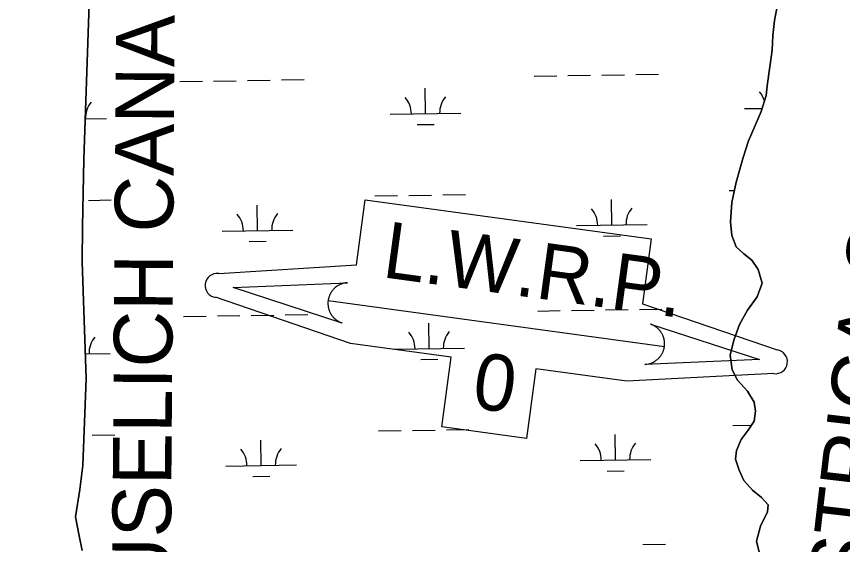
# Model space of a CAD drawing. Extents: x 3823584 to 3861785, y 301729 to 327625.
# Drawn here: x 3857091 to 3858261, y 320057 to 320805 of the extents above; entities that cross this region are included whole.
import ezdxf

# ---------------------------------------------------------------- set-up
doc = ezdxf.new("R2010")
doc.units = 0
for name, color, linetype in [('V-RIVR-EDGE', 7, 'Continuous'), ('V-RIVR-IDEN', 7, 'Continuous'), ('V-TOPO-SHOR', 7, 'Continuous'), ('V-TOPO-WATR-IDEN', 7, 'Continuous'), ('V-WETL-SWMP', 7, 'Continuous')]:
    doc.layers.add(name, color=color, linetype=linetype)

msp = doc.modelspace()

# ---------------------------------------------------------------- linework, layer by layer
at = {"layer": 'V-RIVR-EDGE'}
msp.add_spline([(3842841.5, 321100.2), (3842868.3, 321083.9), (3842887.7, 321072.7), (3842926.5, 321056.1), (3842950.7, 321041.5), (3842972.1, 321024.4), (3842988.1, 321006.4), (3843009.9, 320988.9), (3843033.1, 320971.3), (3843055.4, 320956.7), (3843078.7, 320946.4), (3843098.1, 320940.1), (3843142.7, 320915.7), (3843156.3, 320906.9), (3843167, 320897.7), (3843193.7, 320884.5), (3843216.5, 320873.3), (3843237.3, 320859.6), (3843254.8, 320849.4), (3843280.5, 320837.7), (3843294, 320828.9), (3843315.4, 320815.7), (3843374.5, 320782.1), (3843408, 320767.4), (3843439.1, 320753.7), (3843485.1, 320729.3), (3843531.7, 320707.4), (3843569.1, 320691.3), (3843614.2, 320670.3), (3843636.5, 320659), (3843664.6, 320642.5), (3843701, 320618.1), (3843732.5, 320598.6), (3843761.6, 320586.4), (3843794.6, 320574.6), (3843841.2, 320559.5), (3843869.3, 320549.2), (3843896, 320537.5), (3843934.8, 320517.9), (3843983.8, 320488.7), (3844036.6, 320460.9), (3844067.7, 320450.6), (3844099.2, 320437.4), (3844147.3, 320416.4), (3844198.7, 320395.4), (3844231.7, 320378.8), (3844260.8, 320365.6), (3844285.5, 320350), (3844318.5, 320330), (3844340.8, 320316.9), (3844370.4, 320301.2), (3844413.1, 320281.7), (3844465, 320257.8), (3844507.6, 320235.3), (3844559.5, 320209.5), (3844611.9, 320186.5), (3844641.5, 320173.8), (3844660, 320172.8), (3844685.7, 320168.4), (3844698.8, 320165.9), (3844710, 320162.5), (3844717.7, 320161), (3844736.2, 320157.1), (3844761.9, 320148.8), (3844788.6, 320138.5), (3844802.2, 320129.2), (3844823, 320110.7), (3844840.4, 320098.1), (3844855, 320090.3), (3844877.3, 320083.9), (3844898.2, 320078), (3844924.9, 320075.5), (3844948.2, 320067.7), (3844995.2, 320051.1), (3845092.7, 320004.7), (3845127.2, 319991), (3845178.6, 319966.6), (3845233.9, 319942.7), (3845254.3, 319937.3), (3845267.9, 319931.4), (3845280, 319924.1), (3845291.1, 319907.6), (3845303.7, 319889.6), (3845313.9, 319880.8), (3845344.4, 319860.3), (3845386.1, 319837.4), (3845433.2, 319812.5), (3845466.2, 319798.8), (3845499.6, 319785.6), (3845540.4, 319768), (3845605.4, 319740.7), (3845645.7, 319717.3), (3845675.7, 319707), (3845744.6, 319679.2), (3845798.5, 319656.2), (3845841.2, 319641), (3845897.9, 319619), (3845920.2, 319608.3), (3845955.7, 319592.2), (3845983.3, 319582.4), (3846002.7, 319576.5), (3846033.8, 319566.7), (3846064.4, 319558.4), (3846131.3, 319529.1), (3846195.8, 319504.2), (3846263.8, 319476.3), (3846289, 319466.6), (3846319.1, 319458.2), (3846370, 319439.2), (3846428.2, 319422.5), (3846482.1, 319400), (3846515.1, 319381), (3846564.1, 319360), (3846597.6, 319350.2), (3846665.5, 319330.6), (3846718.4, 319312), (3846778.5, 319290.5), (3846834.3, 319268), (3846872.7, 319254.8), (3846921.2, 319243.1), (3847037.6, 319189.4), (3847098.3, 319169.3), (3847179.3, 319142.4), (3847206.5, 319132.6), (3847242.9, 319117.5), (3847278.3, 319102.8), (3847312.7, 319083.3), (3847329.2, 319070.1), (3847340.8, 319063.8), (3847386.9, 319043.8), (3847433, 319027.1), (3847490.8, 319016.8), (3847613.5, 318972.8), (3847679, 318948.3), (3847756.2, 318921.9), (3847807.6, 318903.8), (3847852.3, 318889.6), (3847964.4, 318857.3), (3847994.4, 318845.1), (3848035.7, 318830.4), (3848071.1, 318817.7), (3848100.2, 318808.4), (3848132.7, 318796.7), (3848146.3, 318786.4), (3848169.6, 318772.3), (3848183.7, 318769.4), (3848198.2, 318769.3), (3848227.4, 318777.5), (3848252.6, 318783.3), (3848268.2, 318783.2), (3848285.7, 318780.3), (3848300.7, 318773.4), (3848320.6, 318760.8), (3848336.6, 318746.6), (3848351.6, 318729.6), (3848359.3, 318720.8), (3848374.9, 318714), (3848388.9, 318713), (3848400.1, 318708.6), (3848422.9, 318695), (3848448.1, 318689.5), (3848489.4, 318672.9), (3848523.3, 318658.8), (3848566.5, 318641.7), (3848605.3, 318628), (3848647.1, 318615.2), (3848684.4, 318603.5), (3848723.2, 318590.8), (3848769.3, 318574.6), (3848833.4, 318546.8), (3848867.8, 318533.1), (3848904.7, 318518.9), (3848947.4, 318502.3), (3849001.7, 318482.3), (3849103.6, 318452.9), (3849156.5, 318438.2), (3849190, 318429.4), (3849235.1, 318411.8), (3849274.4, 318394.7), (3849315.2, 318382.4), (3849365.2, 318370.2), (3849404, 318364.2), (3849440.4, 318352.5), (3849487, 318339.3), (3849538.9, 318322.6), (3849582.1, 318307), (3849620.9, 318293.8), (3849669.9, 318277.6), (3849701, 318268.8), (3849752.4, 318258), (3849805.3, 318245.7), (3849854.9, 318234.9), (3849902.4, 318222.2), (3849946.6, 318209.9), (3850026.2, 318188.4), (3850056.7, 318179.1), (3850089.3, 318168.8), (3850137.3, 318155.1), (3850179.5, 318142.3), (3850231.4, 318129.6), (3850317.3, 318099.2), (3850383.8, 318081.1), (3850420.7, 318073.3), (3850467.8, 318064.9), (3850492.6, 318064.8), (3850504.2, 318063.3), (3850532.8, 318055), (3850621.7, 318032.9), (3850687.2, 318019.7), (3850711.5, 318016.2), (3850745, 318010.8), (3850789.6, 318002.4), (3850833.8, 317996), (3850862.4, 317991.5), (3850891.6, 317985.6), (3850937.7, 317972.9), (3850986.2, 317954.3), (3851054.6, 317923.6), (3851080.3, 317912.8), (3851107, 317904.5), (3851143.4, 317893.2), (3851177.3, 317879.1), (3851200.6, 317876.1), (3851236.6, 317875.5), (3851266.2, 317872.1), (3851272.5, 317872.5), (3851284.2, 317883.7), (3851289.5, 317886.1), (3851297.8, 317887.5), (3851306, 317885.6), (3851313.8, 317881.2), (3851326.4, 317866.6), (3851330.7, 317862.2), (3851336.1, 317859.3), (3851351.6, 317859.7), (3851365.7, 317855.8), (3851396.3, 317847), (3851418.1, 317840.1), (3851434.6, 317835.2), (3851457.9, 317830.8), (3851490.9, 317825.9), (3851530.7, 317814.6), (3851551.1, 317810.6), (3851594.8, 317800.8), (3851617.6, 317795.4), (3851653, 317786.1), (3851683.6, 317778.3), (3851733.6, 317767), (3851760.8, 317761.1), (3851796.7, 317749.3), (3851824.3, 317742.5), (3851840.8, 317741.5), (3851930.2, 317723.3), (3851979.7, 317710), (3852014.6, 317701.2), (3852052.9, 317687), (3852078.2, 317678.7), (3852111.2, 317670.4), (3852145.6, 317661.1), (3852223.3, 317645.8), (3852251.5, 317642.8), (3852298.5, 317634.5), (3852318.4, 317629.6), (3852351, 317622.2), (3852383.5, 317615.3), (3852407.3, 317610.4), (3852442.2, 317600.6), (3852460.6, 317596.2), (3852492.2, 317591.7), (3852557.7, 317578), (3852588.8, 317572.1), (3852639.7, 317557.4), (3852677.1, 317546.6), (3852709.1, 317539.2), (3852778.1, 317526.9), (3852828.1, 317515.6), (3852866.4, 317507.3), (3852903.3, 317498.9), (3852971.3, 317485.2), (3853029.5, 317471.4), (3853053.8, 317470.4), (3853067.9, 317472.3), (3853084.9, 317471.8), (3853119.3, 317467.3), (3853178.6, 317463.3), (3853226.6, 317460.7), (3853283.4, 317456.7), (3853309.7, 317454.2), (3853333, 317449.8), (3853373.7, 317444.3), (3853420.8, 317440.8), (3853438.8, 317442.7), (3853449.5, 317445.1), (3853457.3, 317446.1), (3853468.9, 317445.6), (3853484.5, 317444.1), (3853505.8, 317439.2), (3853578.1, 317413.2), (3853649.4, 317383), (3853665.5, 317380.5), (3853691.7, 317377.5), (3853715.9, 317370.7), (3853745, 317357), (3853758.6, 317353.5), (3853777.1, 317353.5), (3853792.1, 317354.4), (3853804.8, 317353.9), (3853815, 317352), (3853825.1, 317349), (3853833.9, 317342.2), (3853838.2, 317330), (3853842.5, 317313.5), (3853842.5, 317303.3), (3853841, 317290.2), (3853837.1, 317275.7), (3853833.2, 317261.1), (3853832.7, 317256.7), (3853833.2, 317253.8), (3853842.9, 317249.9), (3853850.6, 317251.3), (3853861.8, 317258.6), (3853874.5, 317267.8), (3853878.9, 317274.6), (3853885.7, 317293.5), (3853891.6, 317305.1), (3853902.8, 317314.8), (3853910.5, 317318.2), (3853925.6, 317319.6), (3853947.9, 317317.6), (3853964.9, 317312.7), (3853976.1, 317304.9), (3853977, 317301.5), (3853977, 317295.7), (3853962.8, 317260.8), (3853962.4, 317259.3), (3853973.5, 317254.9), (3853974.5, 317255.9), (3853985.2, 317273.8), (3853996.4, 317286.4), (3854006.1, 317291.3), (3854013.9, 317293.2), (3854024.1, 317293.2), (3854039.2, 317291.2), (3854062.5, 317286.8), (3854090.1, 317278.4), (3854103.2, 317272.6), (3854117.8, 317267.7), (3854137.7, 317261.3), (3854149.3, 317256.9), (3854160.5, 317255.9), (3854172.6, 317252), (3854187.7, 317249.5), (3854208.5, 317244.6), (3854239.6, 317237.8), (3854270.2, 317233.8), (3854295.4, 317235.2), (3854316.8, 317231.2), (3854345.9, 317224.4), (3854376.5, 317215.1), (3854404.6, 317204.3), (3854422.6, 317192.1), (3854456, 317175.1), (3854479.3, 317164.3), (3854512.3, 317155), (3854552.6, 317144.2), (3854583.7, 317137.8), (3854607.9, 317128.5), (3854626.4, 317122.2), (3854651.1, 317119.7), (3854669.1, 317119.7), (3854682.2, 317117.7), (3854697.7, 317112.8), (3854731.2, 317101.5), (3854780.7, 317084.4), (3854814.7, 317075.1), (3854853.5, 317062.4), (3854876.8, 317059.4), (3854908.4, 317059.3), (3854930.2, 317053.9), (3854954.5, 317045.1), (3854992.8, 317031.9), (3855018.5, 317025.5), (3855045.2, 317018.2), (3855070, 317011.3), (3855098.6, 317003), (3855144.7, 316984.9), (3855179.1, 316967.4), (3855201.4, 316955.2), (3855224.7, 316951.2), (3855238.8, 316951.7), (3855266.5, 316951.1), (3855288.8, 316947.2), (3855307.3, 316941.8), (3855334.4, 316933.5), (3855366, 316922.2), (3855391.7, 316914.9), (3855424.2, 316910.4), (3855463.1, 316908.9), (3855500.9, 316903.4), (3855550.9, 316890.7), (3855585.4, 316880.9), (3855613, 316870.6), (3855645.1, 316856), (3855692.1, 316835.9), (3855730.4, 316816.9), (3855763.9, 316802.7), (3855794.5, 316792.5), (3855845.9, 316779.7), (3855892, 316765.5), (3855946.4, 316743), (3855993.4, 316714.3), (3856071.5, 316670.4), (3856089.4, 316663), (3856107.9, 316658.6), (3856121.4, 316650.8), (3856142.3, 316637.2), (3856156.4, 316630.8), (3856184.5, 316616.7), (3856216, 316603), (3856256.3, 316587.8), (3856306.8, 316572.2), (3856351.4, 316562.4), (3856435.9, 316539.3), (3856494.1, 316523.2), (3856538.3, 316510.4), (3856585.8, 316493.3), (3856618.3, 316480.1), (3856653.2, 316468.9), (3856673.1, 316464.4), (3856704.2, 316458), (3856732.4, 316449.7), (3856785.7, 316434), (3856807.6, 316430.1), (3856837.7, 316423.7), (3856870.2, 316410.5), (3856899.8, 316401.2), (3856934.7, 316390), (3857041, 316356.2), (3857080.3, 316340.1), (3857124.9, 316321), (3857148.7, 316305.9), (3857160.3, 316291.8), (3857170.9, 316274.8), (3857176.2, 316255.8), (3857179.1, 316226.7), (3857180.5, 316221.8), (3857182.4, 316211.6), (3857188.7, 316207.7), (3857198.9, 316207.7), (3857203.8, 316211.6), (3857208.7, 316212), (3857222.2, 316208.1), (3857260.1, 316189.6), (3857281.9, 316175.9), (3857296.9, 316167.1), (3857323.6, 316151), (3857337.2, 316150), (3857353.2, 316150), (3857380.4, 316157.2), (3857385.3, 316161.6), (3857386.3, 316171.3), (3857386.8, 316184.4), (3857392.7, 316198), (3857402.4, 316203.8), (3857414.6, 316206.7), (3857433, 316206.1), (3857452.4, 316199.8), (3857489.3, 316189.5), (3857539.8, 316176.7), (3857578.1, 316169.8), (3857601.4, 316164.4), (3857617.9, 316157.1), (3857635.8, 316144.4), (3857650.8, 316121.6), (3857656.6, 316103.6), (3857659, 316087.1)], degree=3, dxfattribs=at)
at = {"layer": 'V-TOPO-SHOR'}
for points in [[(3857316.3, 321228.5), (3857304.8, 321225.9), (3857266, 321217.9), (3857232.2, 321216.6), (3857218.9, 321216.5), (3857206.7, 321215.3), (3857197.3, 321213.1), (3857190.1, 321208.6), (3857187.7, 321204.4), (3857182.3, 321172.2), (3857178.8, 321117), (3857183.2, 321031.7), (3857194, 320823), (3857186.2, 320602.9), (3857184.4, 320507), (3857184.1, 320457.6), (3857189.9, 320292.4)], [(3858143.8, 320042.8), (3858139.2, 320062.2), (3858145, 320083.4), (3858154.7, 320103.7), (3858155.5, 320113.3), (3858146.1, 320124), (3858133.4, 320134.3), (3858121.1, 320147.8), (3858114.6, 320162.7), (3858109.4, 320178.1), (3858110.7, 320190.5), (3858117.7, 320206.1), (3858127.5, 320219.4), (3858135.8, 320232.1), (3858138, 320246), (3858135.7, 320258.6), (3858126.5, 320274.3), (3858112.3, 320290), (3858104.6, 320304.6), (3858102, 320325.2), (3858106.9, 320346.4), (3858115.2, 320369), (3858126.6, 320389.1), (3858140.3, 320407.8), (3858147, 320427.3), (3858141.8, 320446.7), (3858132.7, 320460.1), (3858121.1, 320468.8), (3858110.6, 320478.6), (3858104.5, 320494.6), (3858102.4, 320514.4), (3858104.5, 320541.4), (3858110.5, 320570.2), (3858120.5, 320605.2), (3858127.9, 320628.7), (3858137.1, 320650.7), (3858146, 320670.5), (3858152.9, 320693.1), (3858154.5, 320706.9), (3858158, 320733.7), (3858161.2, 320757.4), (3858162.5, 320778), (3858164.9, 320799.4), (3858169.2, 320824)], [(3857189.9, 320292.4), (3857184.9, 320169.3), (3857180.6, 320135.2), (3857174.5, 320096.4), (3857180, 320069.8), (3857184, 320048.7)]]:
    msp.add_lwpolyline(points, dxfattribs=at)
at = {"layer": 'V-TOPO-WATR-IDEN'}
msp.add_line((3857532.4, 320402.7), (3858008.8, 320337.6), dxfattribs=at)
for points in [[(3857377.5, 320440.9), (3857572.6, 320453.5), (3857585.1, 320545.3), (3857990, 320489.9), (3857977.5, 320398.2), (3858168.3, 320332.9)], [(3858163.7, 320299.3), (3857955.6, 320288.5), (3857826.6, 320306.1), (3857813.2, 320207.6), (3857693.3, 320224), (3857706.8, 320322.5), (3857564.2, 320342), (3857372.9, 320407.3)]]:
    msp.add_lwpolyline(points, dxfattribs=at)
for points in [[(3857552.3, 320370.9), (3857397.7, 320421.1), (3857560.1, 320427.9), (3857557.2, 320427.7), (3857554.4, 320427.1), (3857553.3, 320426.8), (3857552.4, 320426.5), (3857551.2, 320426.1), (3857550.1, 320425.7), (3857549.2, 320425.3), (3857548, 320424.7), (3857546.7, 320424), (3857545.9, 320423.5), (3857545, 320422.9), (3857543.9, 320422.1), (3857543, 320421.5), (3857542.1, 320420.7), (3857541.5, 320420.2), (3857540.9, 320419.6), (3857540.2, 320418.8), (3857539.5, 320418.1), (3857538.9, 320417.4), (3857538.4, 320416.8), (3857537.7, 320415.8), (3857537.1, 320414.9), (3857536.6, 320414.2), (3857536, 320413.2), (3857535.6, 320412.4), (3857535.2, 320411.7), (3857534.9, 320411.2), (3857534.5, 320410.3), (3857534.2, 320409.4), (3857533.8, 320408.5), (3857533.5, 320407.6), (3857533.3, 320406.7), (3857533, 320405.8), (3857532.9, 320405), (3857532.6, 320403.9), (3857532.4, 320402.7), (3857532.4, 320402.3), (3857532.3, 320401.7), (3857532.2, 320401), (3857532.2, 320400.3), (3857532.2, 320399.6), (3857532.2, 320399), (3857532.2, 320398.2), (3857532.2, 320397.7), (3857532.2, 320396.9), (3857532.3, 320396.2), (3857532.3, 320395.7), (3857532.5, 320394.4), (3857532.6, 320393.7), (3857532.7, 320393.2), (3857532.8, 320392.5), (3857533, 320391.8), (3857533.2, 320391.1), (3857533.4, 320390.3), (3857533.6, 320389.5), (3857533.8, 320388.9), (3857534, 320388.4), (3857534.3, 320387.7), (3857534.6, 320387.1), (3857534.9, 320386.4), (3857535.2, 320385.7), (3857535.6, 320385), (3857536, 320384.1), (3857536.4, 320383.5), (3857536.8, 320382.9), (3857537.2, 320382.2), (3857537.6, 320381.7), (3857538, 320381.2), (3857538.6, 320380.4), (3857538.6, 320380.3), (3857539, 320379.9), (3857539.3, 320379.5), (3857539.7, 320379), (3857540.3, 320378.4), (3857540.7, 320378), (3857541.2, 320377.6), (3857541.7, 320377), (3857542.3, 320376.6), (3857542.7, 320376.2), (3857543.2, 320375.8), (3857543.9, 320375.2), (3857544.4, 320374.9), (3857544.7, 320374.6), (3857545.1, 320374.4), (3857545.5, 320374.2), (3857546, 320373.8), (3857546.5, 320373.5), (3857547.1, 320373.2), (3857547.6, 320372.9), (3857548.3, 320372.5), (3857548.7, 320372.3), (3857549.4, 320372), (3857550.2, 320371.6), (3857550.9, 320371.4), (3857551.3, 320371.2), (3857551.8, 320371.1), (3857552.1, 320370.9)], [(3857988.9, 320369.4), (3858143.5, 320319.2), (3857981.1, 320312.3), (3857984, 320312.6), (3857986.8, 320313.1), (3857987.9, 320313.4), (3857988.8, 320313.7), (3857990, 320314.1), (3857991.1, 320314.5), (3857992, 320314.9), (3857993.2, 320315.5), (3857994.5, 320316.3), (3857995.3, 320316.7), (3857996.2, 320317.3), (3857997.3, 320318.1), (3857998.2, 320318.8), (3857999.1, 320319.5), (3857999.7, 320320.1), (3858000.3, 320320.6), (3858001, 320321.4), (3858001.7, 320322.1), (3858002.3, 320322.8), (3858002.8, 320323.5), (3858003.5, 320324.4), (3858004.1, 320325.3), (3858004.6, 320326.1), (3858005.2, 320327), (3858005.6, 320327.8), (3858006, 320328.5), (3858006.3, 320329.1), (3858006.7, 320330), (3858007, 320330.9), (3858007.4, 320331.7), (3858007.7, 320332.7), (3858007.9, 320333.5), (3858008.2, 320334.4), (3858008.3, 320335.2), (3858008.6, 320336.3), (3858008.8, 320337.6), (3858008.8, 320338), (3858008.9, 320338.6), (3858009, 320339.3), (3858009, 320339.9), (3858009, 320340.6), (3858009, 320341.2), (3858009, 320342), (3858009, 320342.5), (3858009, 320343.3), (3858008.9, 320344), (3858008.9, 320344.5), (3858008.7, 320345.8), (3858008.6, 320346.5), (3858008.5, 320347), (3858008.4, 320347.7), (3858008.2, 320348.4), (3858008, 320349.1), (3858007.8, 320350), (3858007.6, 320350.7), (3858007.4, 320351.3), (3858007.2, 320351.8), (3858006.9, 320352.5), (3858006.7, 320353.1), (3858006.3, 320353.8), (3858006, 320354.5), (3858005.6, 320355.2), (3858005.2, 320356.1), (3858004.8, 320356.7), (3858004.4, 320357.4), (3858004, 320358), (3858003.6, 320358.5), (3858003.2, 320359.1), (3858002.6, 320359.9), (3858002.6, 320359.9), (3858002.2, 320360.3), (3858001.9, 320360.7), (3858001.5, 320361.2), (3858000.9, 320361.8), (3858000.5, 320362.2), (3858000, 320362.7), (3857999.5, 320363.2), (3857998.9, 320363.7), (3857998.5, 320364), (3857998, 320364.4), (3857997.3, 320365), (3857996.8, 320365.3), (3857996.5, 320365.6), (3857996.1, 320365.8), (3857995.7, 320366.1), (3857995.2, 320366.4), (3857994.7, 320366.7), (3857994.1, 320367), (3857993.6, 320367.3), (3857992.9, 320367.7), (3857992.5, 320367.9), (3857991.8, 320368.2), (3857991, 320368.6), (3857990.3, 320368.8), (3857989.9, 320369), (3857989.4, 320369.2), (3857989.1, 320369.3)]]:
    msp.add_lwpolyline(points, close=True, dxfattribs=at)
for centre, start, end in [((3857375.2, 320424.1), 82.2195, 262.2195), ((3858166, 320316.1), 262.2195, 82.2195)]:
    msp.add_arc(centre, 17, start, end, dxfattribs=at)
at = {"layer": 'V-WETL-SWMP'}
for p, q in [((3857824.2, 320720.5), (3857856.2, 320721)), ((3857872.2, 320721.3), (3857904.2, 320721.7)), ((3857920.2, 320722), (3857952.2, 320722.5)), ((3857968.2, 320722.7), (3858000.2, 320723.2)), ((3857322.4, 320712.8), (3857354.3, 320713.3)), ((3857370.3, 320713.5), (3857402.3, 320714)), ((3857418.3, 320714.3), (3857450.3, 320714.8)), ((3857466.3, 320715), (3857498.3, 320715.5)), ((3857670.4, 320667.4), (3857669.9, 320703.4)), ((3858122.3, 320674.4), (3858147.3, 320674.7)), ((3857188.2, 320660), (3857218.6, 320660.4)), ((3857620.4, 320666.6), (3857720.4, 320668.2)), ((3857658.6, 320651.8), (3857682.6, 320652.2)), ((3858100.6, 320558.6), (3858108.1, 320558.7)), ((3857192.9, 320544.6), (3857224.9, 320545.1)), ((3857598.8, 320550.8), (3857630.8, 320551.3)), ((3857646.8, 320551.6), (3857678.8, 320552.1)), ((3857694.8, 320552.3), (3857726.8, 320552.8)), ((3857934.3, 320509.6), (3857933.8, 320545.6)), ((3857432.5, 320501.8), (3857431.9, 320537.8)), ((3857884.3, 320508.8), (3857984.3, 320510.4)), ((3857382.5, 320501.1), (3857482.5, 320502.6)), ((3857420.7, 320486.2), (3857444.7, 320486.6)), ((3857922.5, 320494), (3857946.5, 320494.3)), ((3857327.5, 320380.1), (3857359.5, 320380.6)), ((3857375.5, 320380.9), (3857407.5, 320381.4)), ((3857423.5, 320381.6), (3857455.5, 320382.1)), ((3857471.5, 320382.4), (3857503.5, 320382.9)), ((3857829.3, 320387.9), (3857861.3, 320388.4)), ((3857877.3, 320388.6), (3857909.3, 320389.1)), ((3857925.3, 320389.4), (3857957.3, 320389.9)), ((3857973.3, 320390.1), (3858005.3, 320390.6)), ((3857675.5, 320334.8), (3857675, 320370.8)), ((3857625.5, 320334), (3857725.5, 320335.5)), ((3857188.7, 320327.3), (3857223.7, 320327.8)), ((3857663.8, 320319.1), (3857687.8, 320319.5)), ((3857603.9, 320218.2), (3857635.9, 320218.7)), ((3857651.9, 320218.9), (3857683.9, 320219.4)), ((3857699.9, 320219.7), (3857731.9, 320220.2)), ((3858105.8, 320225.9), (3858132, 320226.4)), ((3857198.1, 320212), (3857230.1, 320212.4)), ((3857437.6, 320169.2), (3857437, 320205.2)), ((3857939.4, 320176.9), (3857938.9, 320212.9)), ((3857387.6, 320168.4), (3857487.6, 320170)), ((3857889.4, 320176.2), (3857989.4, 320177.7)), ((3857927.7, 320161.3), (3857951.7, 320161.7)), ((3857425.8, 320153.6), (3857449.8, 320154)), ((3857978.4, 320057.5), (3858010.4, 320058))]:
    msp.add_line(p, q, dxfattribs=at)
for points in [[(3858169.2, 320824), (3858164.9, 320799.4), (3858162.5, 320778), (3858161.2, 320757.4), (3858158, 320733.7), (3858154.5, 320706.9), (3858152.9, 320693.1), (3858146, 320670.5), (3858137.1, 320650.7), (3858127.9, 320628.7), (3858120.5, 320605.2), (3858110.5, 320570.2), (3858104.5, 320541.4), (3858102.4, 320514.3), (3858104.5, 320494.6), (3858110.6, 320478.6), (3858121.1, 320468.8), (3858132.7, 320460.1), (3858141.8, 320446.7), (3858147, 320427.3), (3858140.3, 320407.8), (3858126.6, 320389.1), (3858115.2, 320369), (3858106.9, 320346.4), (3858102, 320325.2), (3858104.6, 320304.6), (3858112.3, 320290), (3858126.5, 320274.3), (3858135.7, 320258.6), (3858138, 320246), (3858135.8, 320232.1), (3858127.4, 320219.4), (3858117.7, 320206.1), (3858110.7, 320190.5)], [(3857184, 320048.7), (3857180, 320069.8), (3857174.5, 320096.4), (3857180.6, 320135.2), (3857184.9, 320169.3), (3857189.9, 320292.4), (3857184.1, 320457.6), (3857184.4, 320507), (3857186.2, 320602.9), (3857194, 320823)], [(3858110.7, 320190.5), (3858109.4, 320178.1), (3858114.6, 320162.7), (3858121.1, 320147.8), (3858133.4, 320134.3), (3858146.1, 320124), (3858155.5, 320113.3), (3858154.7, 320103.7), (3858145, 320083.4), (3858139.2, 320062.2), (3858143.8, 320042.8)]]:
    msp.add_lwpolyline(points, dxfattribs=at)
for centre, start, end in [((3858117, 320674.8), 17.8042, 41.6552), ((3857223.8, 320661), 140.1115, 181.6552), ((3857615.2, 320667), 0.1115, 41.6552), ((3857725.6, 320668.7), 140.1115, 181.6552), ((3857879.1, 320509.2), 0.1115, 41.6552), ((3857989.5, 320510.9), 140.1115, 181.6552), ((3857377.2, 320501.5), 0.1115, 41.6552), ((3857487.7, 320503.2), 140.1115, 181.6552), ((3857620.3, 320334.4), 0.1115, 41.6552), ((3857730.8, 320336.1), 140.1115, 181.6552), ((3857228.9, 320328.3), 140.1115, 181.6552), ((3857382.3, 320168.8), 0.1115, 41.6552), ((3857492.8, 320170.5), 140.1115, 181.6552), ((3857884.2, 320176.6), 0.1115, 41.6552), ((3857994.7, 320178.3), 140.1115, 181.6552)]:
    msp.add_arc(centre, 35.2, start, end, dxfattribs=at)

# ---------------------------------------------------------------- texts
at = {"layer": 'V-RIVR-IDEN'}
for s, rotation, p in [('CUSELICH CANAL', 89.5912, (3857308.7, 319906.8)), ('OSTRICA CANAL', 83.3585, (3858284.5, 319905.2))]:
    msp.add_text(s, height=83, rotation=rotation, dxfattribs=at).set_placement(p)
at = {"layer": 'V-TOPO-WATR-IDEN'}
for s, height, rotation, p in [('L.W.R.P.', 79.68, 352.2195, (3857607.5, 320436)), ('0', 79.7, 352.2196, (3857734.3, 320251.1))]:
    msp.add_text(s, height=height, rotation=rotation, dxfattribs=at).set_placement(p)

doc.saveas('drawing.dxf')
